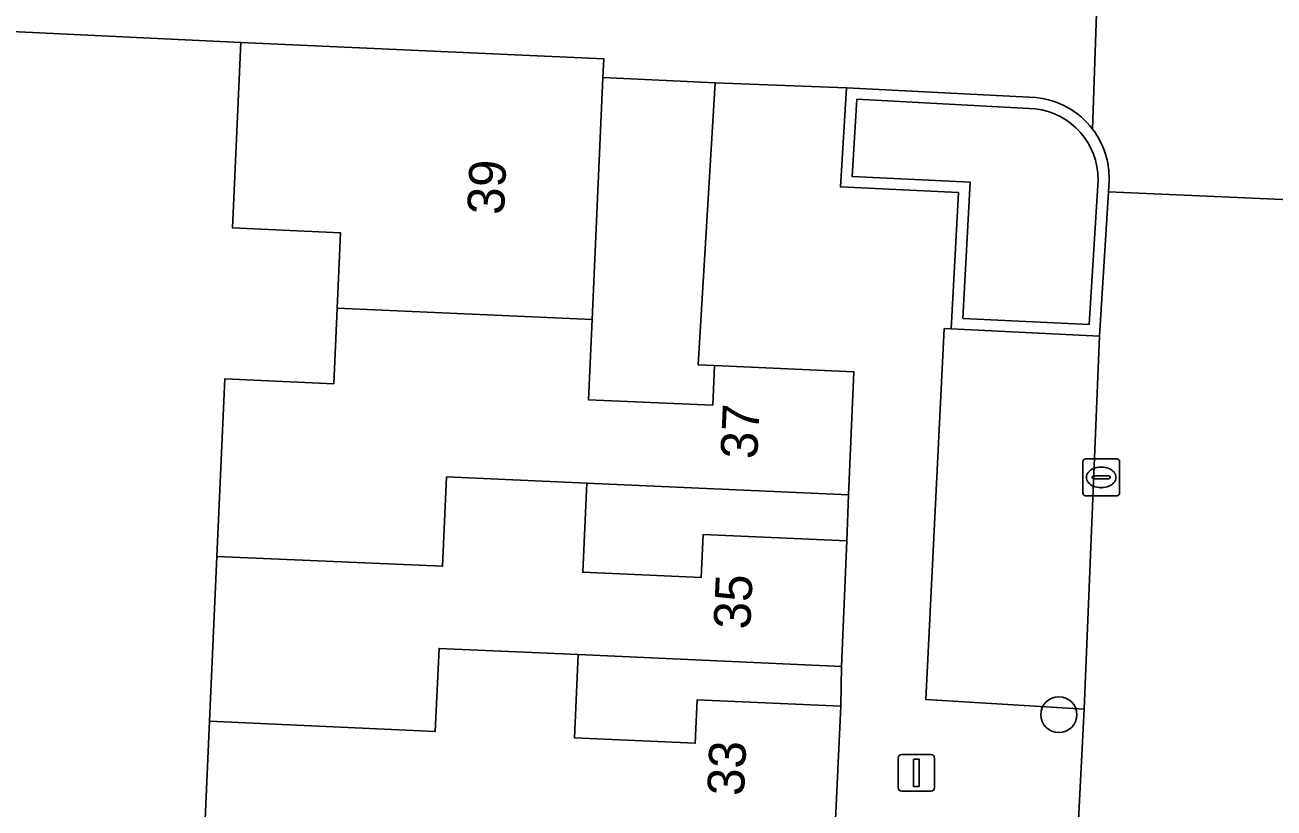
# Model space of a CAD drawing. Extents: x 162989 to 165008, y 383432 to 384338.
# Drawn here: x 164589.06 to 164623.02, y 383841.29 to 383862.58 of the extents above; entities that cross this region are included whole.
import ezdxf

# ---------------------------------------------------------------- set-up
doc = ezdxf.new("R2010")
doc.units = 0
for name, color, linetype in [('IMGEO_Boom', 7, 'Continuous'), ('IMGEO_Erf', 7, 'Continuous'), ('IMGEO_Groenvoorziening', 7, 'Continuous'), ('IMGEO_Kolk', 7, 'Continuous'), ('IMGEO_Lichtmast', 7, 'Continuous'), ('IMGEO_Muur', 7, 'Continuous'), ('IMGEO_Pand', 7, 'Continuous'), ('IMGEO_Pand_nummerreeks', 7, 'Continuous'), ('IMGEO_Parkeervlak_open', 7, 'Continuous'), ('IMGEO_Rijbaan_lokaal_open', 7, 'Continuous'), ('IMGEO_Voetpad_open', 7, 'Continuous')]:
    doc.layers.add(name, color=color, linetype=linetype)

msp = doc.modelspace()

# ---------------------------------------------------------------- linework, layer by layer
at = {"layer": 'IMGEO_Boom'}
msp.add_circle((164617.167, 383843.828), 0.489, dxfattribs=at)
at = {"layer": 'IMGEO_Erf'}
msp.add_lwpolyline([(164593.869, 383838.925), (164594.081, 383843.653), (164594.281, 383848.132), (164594.497, 383852.956), (164597.453, 383852.824), (164597.545, 383854.878), (164597.637, 383856.931), (164594.7, 383857.062), (164594.926, 383862.107), (164588.691, 383862.408)], dxfattribs=at)
for points in [[(164607.825, 383861.01), (164604.771, 383861.156), (164604.477, 383854.574), (164604.379, 383852.39), (164607.757, 383852.239), (164607.805, 383853.321), (164607.357, 383853.341)], [(164611.445, 383849.801), (164604.334, 383850.119), (164604.226, 383847.702), (164607.447, 383847.558), (164607.5, 383848.729), (164611.407, 383848.554)], [(164611.254, 383845.141), (164604.098, 383845.462), (164603.997, 383843.199), (164607.281, 383843.052), (164607.333, 383844.23), (164611.236, 383844.055)]]:
    msp.add_lwpolyline(points, close=True, dxfattribs=at)
at = {"layer": 'IMGEO_Groenvoorziening'}
for points in [[(164616.525, 383860.305), (164611.672, 383860.561), (164611.547, 383858.464), (164614.754, 383858.308), (164614.559, 383854.601), (164617.991, 383854.437)], [(164617.991, 383854.437), (164618.231, 383858.371)]]:
    msp.add_lwpolyline(points, dxfattribs=at)
msp.add_arc((164616.294, 383858.382), 1.937, 359.6832, 83.1484, dxfattribs=at)
at = {"layer": 'IMGEO_Kolk'}
for p, q in [((164617.816, 383849.854), (164617.816, 383850.706)), ((164617.891, 383850.78), (164618.743, 383850.78)), ((164618.817, 383850.706), (164618.817, 383849.854)), ((164618.304, 383850.56), (164618.329, 383850.56)), ((164618.075, 383850.274), (164618.075, 383850.286)), ((164618.513, 383850.237), (164618.115, 383850.237)), ((164618.118, 383850.323), (164618.516, 383850.323)), ((164618.327, 383850), (164618.302, 383850)), ((164618.559, 383850.286), (164618.559, 383850.274)), ((164618.743, 383849.78), (164617.891, 383849.78))]:
    msp.add_line(p, q, dxfattribs=at)
for points in [[(164617.816, 383849.854), (164617.816, 383850.706)], [(164617.891, 383850.78), (164618.743, 383850.78)], [(164618.817, 383850.706), (164618.817, 383849.854)], [(164618.743, 383849.78), (164617.891, 383849.78)]]:
    msp.add_lwpolyline(points, dxfattribs=at)
for centre, radius, start, end in [((164617.893, 383850.704), 0.0765, 91.552, 178.448), ((164617.893, 383850.704), 0.0765, 91.552, 178.448), ((164618.741, 383850.704), 0.0765, 1.552, 88.448), ((164618.741, 383850.704), 0.0765, 1.552, 88.448), ((164618.115, 383850.283), 0.0403, 85.8775, 175.7526), ((164618.112, 383850.273), 0.0366, 178.938, 274.7102), ((164618.516, 383850.28), 0.043, 264.8664, 352.4533), ((164618.52, 383850.285), 0.0386, 1.7309, 96.639), ((164617.893, 383849.856), 0.0765, 181.552, 268.448), ((164617.893, 383849.856), 0.0765, 181.552, 268.448), ((164618.741, 383849.856), 0.0765, 271.552, 358.448), ((164618.741, 383849.856), 0.0765, 271.552, 358.448)]:
    msp.add_arc(centre, radius, start, end, dxfattribs=at)
for centre, major_axis, ratio, start_param, end_param in [((164618.303, 383850.28), (-0.387, 0.002), 0.722429, 4.712389, 7.853982), ((164618.328, 383850.28), (-0.39, 0.002), 0.717154, 1.570796, 4.712389)]:
    msp.add_ellipse(centre, major_axis=major_axis, ratio=ratio, start_param=start_param, end_param=end_param, dxfattribs=at)
at = {"layer": 'IMGEO_Lichtmast'}
for p, q in [((164612.799, 383841.845), (164612.799, 383842.645)), ((164612.799, 383842.645), (164612.799, 383841.845)), ((164612.899, 383842.745), (164613.689, 383842.745)), ((164613.689, 383842.745), (164612.899, 383842.745)), ((164613.789, 383842.645), (164613.789, 383841.845)), ((164613.789, 383841.845), (164613.789, 383842.645)), ((164613.689, 383841.745), (164612.899, 383841.745)), ((164612.899, 383841.745), (164613.689, 383841.745))]:
    msp.add_line(p, q, dxfattribs=at)
msp.add_lwpolyline([(164613.219, 383842.62), (164613.369, 383842.62), (164613.369, 383841.87), (164613.219, 383841.87), (164613.219, 383842.62)], dxfattribs=at)
for centre, start, end in [((164612.899, 383842.645), 90, 180), ((164612.899, 383842.645), 90, 180), ((164613.689, 383842.645), 0, 90), ((164613.689, 383842.645), 360, 90), ((164612.899, 383841.845), 180, 270), ((164612.899, 383841.845), 180, 270), ((164613.689, 383841.845), 270, 0), ((164613.689, 383841.845), 270, 0)]:
    msp.add_arc(centre, 0.1, start, end, dxfattribs=at)
at = {"layer": 'IMGEO_Muur'}
for points in [[(164616.541, 383860.605), (164611.39, 383860.876), (164611.23, 383858.179), (164614.439, 383858.023), (164614.243, 383854.316), (164618.272, 383854.123), (164618.512, 383858.048), (164618.531, 383858.362)], [(164617.991, 383854.437), (164614.559, 383854.601), (164614.754, 383858.308), (164611.547, 383858.464), (164611.672, 383860.561), (164616.525, 383860.305)], [(164618.231, 383858.371), (164617.991, 383854.437)]]:
    msp.add_lwpolyline(points, dxfattribs=at)
for centre, radius, start, end in [((164616.342, 383858.426), 2.188, 37.2041, 84.7875), ((164616.294, 383858.382), 1.937, 359.6832, 83.1484), ((164616.348, 383858.425), 2.184, 358.3411, 37.3101)]:
    msp.add_arc(centre, radius, start, end, dxfattribs=at)
at = {"layer": 'IMGEO_Pand'}
for points in [[(164604.771, 383861.156), (164604.794, 383861.665), (164594.926, 383862.107), (164594.7, 383857.062), (164597.637, 383856.931), (164597.545, 383854.878), (164604.477, 383854.574)], [(164597.545, 383854.878), (164597.453, 383852.824), (164594.497, 383852.956), (164594.281, 383848.132), (164600.415, 383847.865), (164600.524, 383850.292), (164604.334, 383850.119), (164611.445, 383849.801), (164611.595, 383853.151), (164607.805, 383853.321), (164607.757, 383852.239), (164604.379, 383852.39), (164604.477, 383854.574)], [(164604.334, 383850.119), (164600.524, 383850.292), (164600.415, 383847.865), (164594.281, 383848.132), (164594.081, 383843.653), (164600.215, 383843.373), (164600.316, 383845.629), (164604.098, 383845.462), (164611.254, 383845.141), (164611.407, 383848.554), (164607.5, 383848.729), (164607.447, 383847.558), (164604.226, 383847.702)], [(164603.76, 383838.953), (164603.846, 383840.909), (164611.081, 383840.585), (164611.236, 383844.055), (164607.333, 383844.23), (164607.281, 383843.052), (164603.997, 383843.199), (164604.098, 383845.462), (164600.316, 383845.629), (164600.215, 383843.373), (164594.081, 383843.653), (164593.869, 383838.925), (164596.835, 383838.792), (164596.846, 383839.038), (164603.75, 383838.724)]]:
    msp.add_lwpolyline(points, close=True, dxfattribs=at)
at = {"layer": 'IMGEO_Parkeervlak_open'}
msp.add_lwpolyline([(164618.272, 383854.123), (164614.243, 383854.316), (164614.049, 383854.325), (164613.547, 383844.236), (164617.851, 383843.98)], close=True, dxfattribs=at)
at = {"layer": 'IMGEO_Rijbaan_lokaal_open'}
for points in [[(164618.531, 383858.362), (164618.512, 383858.048), (164624.691, 383857.769), (164624.706, 383858.079), (164625.021, 383864.329)], [(164618.414, 383864.029), (164618.229, 383863.95), (164618.085, 383859.749)]]:
    msp.add_lwpolyline(points, dxfattribs=at)
msp.add_lwpolyline([(164624.512, 383854.122), (164624.691, 383857.769), (164618.512, 383858.048), (164618.272, 383854.123), (164617.851, 383843.98), (164617.675, 383840.431), (164617.541, 383837.731), (164616.626, 383819.255), (164617.063, 383819.237), (164620.824, 383819.083), (164620.74, 383815.352), (164623.707, 383815.211), (164628.032, 383814.949), (164628.329, 383820.401), (164628.549, 383824.443), (164625.172, 383824.594), (164625.254, 383827.628), (164622.874, 383827.747), (164623.261, 383835.502), (164623.746, 383835.488)], close=True, dxfattribs=at)
msp.add_arc((164616.348, 383858.425), 2.184, 358.3411, 37.3101, dxfattribs=at)
at = {"layer": 'IMGEO_Voetpad_open'}
for points in [[(164618.085, 383859.749), (164618.229, 383863.95)], [(164584.45, 383862.288), (164584.958, 383862.328), (164588.691, 383862.408), (164594.926, 383862.107), (164604.794, 383861.665), (164604.771, 383861.156), (164607.825, 383861.01), (164611.39, 383860.876), (164616.541, 383860.605)], [(164617.675, 383840.431), (164617.851, 383843.98), (164613.547, 383844.236), (164614.049, 383854.325), (164614.243, 383854.316), (164614.439, 383858.023), (164611.23, 383858.179), (164611.39, 383860.876), (164607.825, 383861.01), (164607.357, 383853.341), (164607.805, 383853.321), (164611.595, 383853.151), (164611.445, 383849.801), (164611.407, 383848.554), (164611.254, 383845.141), (164611.236, 383844.055), (164611.081, 383840.585)]]:
    msp.add_lwpolyline(points, dxfattribs=at)
msp.add_arc((164616.342, 383858.426), 2.188, 37.2041, 84.7875, dxfattribs=at)

# ---------------------------------------------------------------- texts
at = {"layer": 'IMGEO_Pand_nummerreeks'}
for s, rotation, p in [('39', 87.4391, (164602.081, 383857.407)), ('37', 87.4362, (164608.966, 383850.764)), ('35', 87.4332, (164608.776, 383846.135)), ('33', 87.4424, (164608.604, 383841.607))]:
    msp.add_text(s, height=1, rotation=rotation, dxfattribs=at).set_placement(p)

doc.saveas('drawing.dxf')
